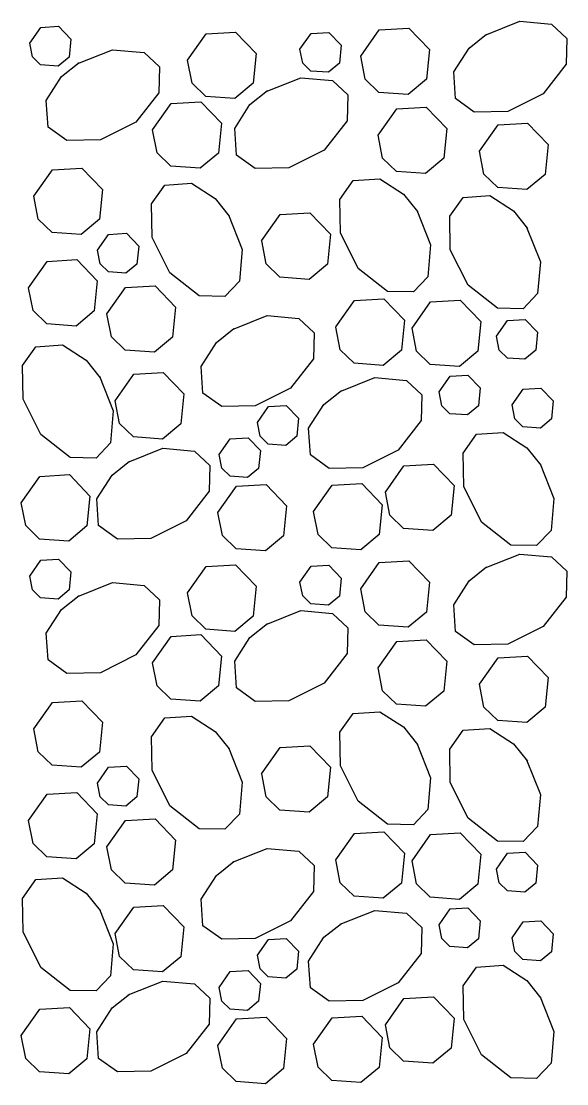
# Model space of a CAD drawing. Extents: x 636530 to 644067, y 294168 to 299122.
# Drawn here: x 639743.23 to 639763.02, y 297403.77 to 297442.28 of the extents above; entities that cross this region are included whole.
import ezdxf

# ---------------------------------------------------------------- set-up
doc = ezdxf.new("R2010")
doc.units = 0
doc.layers.add('1', color=7, linetype='Continuous')

msp = doc.modelspace()

# ---------------------------------------------------------------- linework, layer by layer
at = {"layer": '1'}
for points in [[(639743.535, 297441.488), (639743.939, 297442.062), (639744.583, 297442.099), (639745.03, 297441.635), (639744.966, 297440.984), (639744.568, 297440.653), (639743.932, 297440.699), (639743.633, 297440.99), (639743.536, 297441.488)], [(639760.054, 297441.784), (639761.312, 297442.283), (639762.467, 297442.183), (639763.016, 297441.661), (639762.999, 297440.724), (639762.165, 297439.658), (639760.877, 297439.014), (639759.663, 297438.993), (639758.98, 297439.479), (639758.915, 297440.445), (639759.47, 297441.31), (639760.105, 297441.817)], [(639749.26, 297440.874), (639749.933, 297441.831), (639751.006, 297441.892), (639751.752, 297441.118), (639751.644, 297440.034), (639750.981, 297439.483), (639749.921, 297439.56), (639749.423, 297440.043), (639749.261, 297440.874)], [(639753.339, 297441.268), (639753.743, 297441.841), (639754.387, 297441.878), (639754.835, 297441.414), (639754.77, 297440.764), (639754.372, 297440.433), (639753.736, 297440.479), (639753.437, 297440.769), (639753.34, 297441.267)], [(639755.543, 297441.02), (639756.215, 297441.976), (639757.288, 297442.037), (639758.034, 297441.264), (639757.926, 297440.18), (639757.263, 297439.628), (639756.204, 297439.705), (639755.705, 297440.188), (639755.543, 297441.02)], [(639745.277, 297440.752), (639746.535, 297441.25), (639747.69, 297441.151), (639748.239, 297440.629), (639748.222, 297439.691), (639747.388, 297438.626), (639746.101, 297437.982), (639744.887, 297437.961), (639744.204, 297438.446), (639744.139, 297439.413), (639744.693, 297440.278), (639745.328, 297440.784)], [(639752.11, 297439.735), (639753.367, 297440.234), (639754.523, 297440.134), (639755.072, 297439.612), (639755.054, 297438.674), (639754.221, 297437.609), (639752.933, 297436.965), (639751.719, 297436.944), (639751.036, 297437.429), (639750.971, 297438.396), (639751.526, 297439.261), (639752.161, 297439.767)], [(639747.995, 297438.344), (639748.668, 297439.301), (639749.741, 297439.362), (639750.487, 297438.588), (639750.379, 297437.504), (639749.716, 297436.953), (639748.656, 297437.03), (639748.158, 297437.513), (639747.996, 297438.344)], [(639756.175, 297438.157), (639756.847, 297439.113), (639757.921, 297439.174), (639758.667, 297438.401), (639758.559, 297437.317), (639757.896, 297436.765), (639756.836, 297436.842), (639756.338, 297437.325), (639756.176, 297438.157)], [(639759.851, 297437.571), (639760.523, 297438.527), (639761.596, 297438.589), (639762.342, 297437.815), (639762.234, 297436.731), (639761.571, 297436.179), (639760.512, 297436.256), (639760.013, 297436.74), (639759.851, 297437.571)], [(639743.684, 297435.945), (639744.357, 297436.901), (639745.43, 297436.962), (639746.176, 297436.189), (639746.068, 297435.105), (639745.405, 297434.553), (639744.345, 297434.63), (639743.847, 297435.114), (639743.685, 297435.945)], [(639750.741, 297435.27), (639751.24, 297434.012), (639751.14, 297432.857), (639750.618, 297432.307), (639749.681, 297432.325), (639748.616, 297433.158), (639747.972, 297434.446), (639747.95, 297435.66), (639748.436, 297436.343), (639749.403, 297436.408), (639750.267, 297435.854), (639750.774, 297435.219)], [(639757.574, 297435.432), (639758.073, 297434.175), (639757.973, 297433.019), (639757.451, 297432.47), (639756.513, 297432.488), (639755.448, 297433.321), (639754.804, 297434.609), (639754.783, 297435.823), (639755.268, 297436.506), (639756.235, 297436.571), (639757.1, 297436.017), (639757.606, 297435.382)], [(639761.56, 297434.822), (639762.058, 297433.565), (639761.959, 297432.409), (639761.437, 297431.86), (639760.499, 297431.878), (639759.434, 297432.711), (639758.79, 297433.999), (639758.769, 297435.213), (639759.254, 297435.896), (639760.221, 297435.961), (639761.086, 297435.407), (639761.592, 297434.772)], [(639751.949, 297434.318), (639752.621, 297435.275), (639753.695, 297435.336), (639754.441, 297434.562), (639754.333, 297433.478), (639753.67, 297432.927), (639752.61, 297433.003), (639752.112, 297433.487), (639751.95, 297434.318)], [(639745.994, 297433.985), (639746.398, 297434.559), (639747.042, 297434.596), (639747.489, 297434.132), (639747.425, 297433.481), (639747.027, 297433.15), (639746.391, 297433.197), (639746.092, 297433.487), (639745.995, 297433.985)], [(639743.496, 297432.624), (639744.168, 297433.58), (639745.242, 297433.642), (639745.988, 297432.868), (639745.88, 297431.784), (639745.217, 297431.232), (639744.157, 297431.309), (639743.658, 297431.793), (639743.497, 297432.624)], [(639746.337, 297431.675), (639747.009, 297432.631), (639748.082, 297432.692), (639748.829, 297431.919), (639748.721, 297430.834), (639748.058, 297430.283), (639746.998, 297430.36), (639746.499, 297430.843), (639746.337, 297431.674)], [(639754.64, 297431.201), (639755.312, 297432.157), (639756.385, 297432.218), (639757.131, 297431.445), (639757.023, 297430.361), (639756.36, 297429.809), (639755.301, 297429.886), (639754.802, 297430.369), (639754.64, 297431.2)], [(639757.405, 297431.16), (639758.077, 297432.116), (639759.151, 297432.178), (639759.897, 297431.404), (639759.789, 297430.32), (639759.126, 297429.768), (639758.066, 297429.845), (639757.568, 297430.329), (639757.406, 297431.16)], [(639750.89, 297431.113), (639752.147, 297431.612), (639753.303, 297431.512), (639753.852, 297430.99), (639753.834, 297430.052), (639753.001, 297428.987), (639751.713, 297428.343), (639750.499, 297428.322), (639749.816, 297428.807), (639749.751, 297429.774), (639750.306, 297430.639), (639750.94, 297431.145)], [(639760.464, 297430.865), (639760.867, 297431.438), (639761.512, 297431.475), (639761.959, 297431.011), (639761.894, 297430.361), (639761.497, 297430.03), (639760.861, 297430.076), (639760.561, 297430.366), (639760.464, 297430.864)], [(639746.064, 297429.413), (639746.563, 297428.156), (639746.463, 297427), (639745.941, 297426.451), (639745.004, 297426.469), (639743.938, 297427.302), (639743.295, 297428.59), (639743.273, 297429.804), (639743.759, 297430.487), (639744.726, 297430.552), (639745.59, 297429.997), (639746.097, 297429.362)], [(639746.636, 297428.528), (639747.308, 297429.485), (639748.382, 297429.546), (639749.128, 297428.772), (639749.02, 297427.688), (639748.357, 297427.137), (639747.297, 297427.213), (639746.798, 297427.697), (639746.636, 297428.528)], [(639754.791, 297428.867), (639756.049, 297429.365), (639757.204, 297429.265), (639757.754, 297428.743), (639757.736, 297427.806), (639756.903, 297426.74), (639755.615, 297426.097), (639754.401, 297426.075), (639753.718, 297426.561), (639753.653, 297427.528), (639754.207, 297428.392), (639754.842, 297428.899)], [(639758.383, 297428.847), (639758.787, 297429.421), (639759.431, 297429.458), (639759.878, 297428.993), (639759.814, 297428.343), (639759.416, 297428.012), (639758.78, 297428.058), (639758.481, 297428.348), (639758.384, 297428.847)], [(639761.031, 297428.374), (639761.435, 297428.948), (639762.079, 297428.985), (639762.527, 297428.52), (639762.462, 297427.87), (639762.064, 297427.539), (639761.428, 297427.585), (639761.129, 297427.875), (639761.032, 297428.374)], [(639751.795, 297427.744), (639752.198, 297428.318), (639752.842, 297428.354), (639753.29, 297427.89), (639753.225, 297427.24), (639752.827, 297426.909), (639752.191, 297426.955), (639751.892, 297427.245), (639751.795, 297427.744)], [(639750.408, 297426.577), (639750.811, 297427.151), (639751.455, 297427.188), (639751.903, 297426.724), (639751.838, 297426.073), (639751.44, 297425.742), (639750.804, 297425.788), (639750.505, 297426.078), (639750.408, 297426.577)], [(639762.047, 297426.241), (639762.546, 297424.983), (639762.446, 297423.828), (639761.924, 297423.279), (639760.987, 297423.296), (639759.921, 297424.13), (639759.278, 297425.418), (639759.256, 297426.631), (639759.742, 297427.315), (639760.709, 297427.379), (639761.573, 297426.825), (639762.08, 297426.19)], [(639747.106, 297426.305), (639748.364, 297426.803), (639749.519, 297426.703), (639750.068, 297426.181), (639750.05, 297425.244), (639749.217, 297424.179), (639747.929, 297423.535), (639746.715, 297423.513), (639746.032, 297423.999), (639745.967, 297424.966), (639746.522, 297425.83), (639747.157, 297426.337)], [(639756.439, 297425.216), (639757.111, 297426.173), (639758.184, 297426.234), (639758.931, 297425.46), (639758.823, 297424.376), (639758.159, 297423.825), (639757.1, 297423.902), (639756.601, 297424.385), (639756.439, 297425.216)], [(639743.229, 297424.83), (639743.901, 297425.787), (639744.975, 297425.848), (639745.721, 297425.074), (639745.613, 297423.99), (639744.95, 297423.439), (639743.89, 297423.515), (639743.391, 297423.999), (639743.23, 297424.83)], [(639753.831, 297424.515), (639754.504, 297425.471), (639755.577, 297425.533), (639756.323, 297424.759), (639756.215, 297423.675), (639755.552, 297423.123), (639754.492, 297423.2), (639753.994, 297423.684), (639753.832, 297424.515)], [(639750.363, 297424.476), (639751.035, 297425.432), (639752.109, 297425.493), (639752.855, 297424.72), (639752.747, 297423.635), (639752.084, 297423.084), (639751.024, 297423.161), (639750.525, 297423.644), (639750.364, 297424.475)], [(639760.054, 297422.47), (639761.312, 297422.968), (639762.467, 297422.869), (639763.016, 297422.347), (639762.999, 297421.409), (639762.165, 297420.344), (639760.877, 297419.7), (639759.663, 297419.679), (639758.98, 297420.164), (639758.915, 297421.131), (639759.47, 297421.996), (639760.105, 297422.502)], [(639743.535, 297422.174), (639743.939, 297422.748), (639744.583, 297422.784), (639745.03, 297422.32), (639744.966, 297421.67), (639744.568, 297421.339), (639743.932, 297421.385), (639743.633, 297421.675), (639743.536, 297422.174)], [(639749.26, 297421.56), (639749.933, 297422.516), (639751.006, 297422.578), (639751.752, 297421.804), (639751.644, 297420.72), (639750.981, 297420.168), (639749.921, 297420.245), (639749.423, 297420.729), (639749.261, 297421.56)], [(639753.339, 297421.953), (639753.743, 297422.527), (639754.387, 297422.564), (639754.835, 297422.099), (639754.77, 297421.449), (639754.372, 297421.118), (639753.736, 297421.164), (639753.437, 297421.454), (639753.34, 297421.953)], [(639755.543, 297421.705), (639756.215, 297422.662), (639757.288, 297422.723), (639758.034, 297421.949), (639757.926, 297420.865), (639757.263, 297420.314), (639756.204, 297420.39), (639755.705, 297420.874), (639755.543, 297421.705)], [(639745.277, 297421.437), (639746.535, 297421.936), (639747.69, 297421.836), (639748.239, 297421.314), (639748.222, 297420.377), (639747.388, 297419.311), (639746.101, 297418.667), (639744.887, 297418.646), (639744.204, 297419.132), (639744.139, 297420.098), (639744.693, 297420.963), (639745.328, 297421.47)], [(639752.11, 297420.421), (639753.367, 297420.919), (639754.523, 297420.819), (639755.072, 297420.297), (639755.054, 297419.36), (639754.221, 297418.295), (639752.933, 297417.651), (639751.719, 297417.629), (639751.036, 297418.115), (639750.971, 297419.082), (639751.526, 297419.946), (639752.161, 297420.453)], [(639747.995, 297419.03), (639748.668, 297419.986), (639749.741, 297420.048), (639750.487, 297419.274), (639750.379, 297418.19), (639749.716, 297417.638), (639748.656, 297417.715), (639748.158, 297418.199), (639747.996, 297419.03)], [(639756.175, 297418.842), (639756.847, 297419.799), (639757.921, 297419.86), (639758.667, 297419.086), (639758.559, 297418.002), (639757.896, 297417.451), (639756.836, 297417.527), (639756.338, 297418.011), (639756.176, 297418.842)], [(639759.851, 297418.257), (639760.523, 297419.213), (639761.596, 297419.274), (639762.342, 297418.501), (639762.234, 297417.417), (639761.571, 297416.865), (639760.512, 297416.942), (639760.013, 297417.425), (639759.851, 297418.256)], [(639743.684, 297416.63), (639744.357, 297417.587), (639745.43, 297417.648), (639746.176, 297416.874), (639746.068, 297415.79), (639745.405, 297415.239), (639744.345, 297415.315), (639743.847, 297415.799), (639743.685, 297416.63)], [(639750.741, 297415.955), (639751.24, 297414.698), (639751.14, 297413.542), (639750.618, 297412.993), (639749.681, 297413.011), (639748.616, 297413.844), (639747.972, 297415.132), (639747.95, 297416.346), (639748.436, 297417.029), (639749.403, 297417.093), (639750.267, 297416.539), (639750.774, 297415.904)], [(639757.574, 297416.118), (639758.073, 297414.86), (639757.973, 297413.705), (639757.451, 297413.156), (639756.513, 297413.173), (639755.448, 297414.007), (639754.804, 297415.295), (639754.783, 297416.508), (639755.268, 297417.192), (639756.235, 297417.256), (639757.1, 297416.702), (639757.606, 297416.067)], [(639761.56, 297415.508), (639762.058, 297414.25), (639761.959, 297413.095), (639761.437, 297412.546), (639760.499, 297412.563), (639759.434, 297413.397), (639758.79, 297414.685), (639758.769, 297415.898), (639759.254, 297416.582), (639760.221, 297416.646), (639761.086, 297416.092), (639761.592, 297415.457)], [(639751.949, 297415.004), (639752.621, 297415.96), (639753.695, 297416.021), (639754.441, 297415.248), (639754.333, 297414.164), (639753.67, 297413.612), (639752.61, 297413.689), (639752.112, 297414.172), (639751.95, 297415.004)], [(639745.994, 297414.671), (639746.398, 297415.245), (639747.042, 297415.282), (639747.489, 297414.817), (639747.425, 297414.167), (639747.027, 297413.836), (639746.391, 297413.882), (639746.092, 297414.172), (639745.995, 297414.671)], [(639743.496, 297413.31), (639744.168, 297414.266), (639745.242, 297414.327), (639745.988, 297413.554), (639745.88, 297412.469), (639745.217, 297411.918), (639744.157, 297411.995), (639743.658, 297412.478), (639743.497, 297413.309)], [(639746.337, 297412.36), (639747.009, 297413.316), (639748.082, 297413.378), (639748.829, 297412.604), (639748.721, 297411.52), (639748.058, 297410.968), (639746.998, 297411.045), (639746.499, 297411.529), (639746.337, 297412.36)], [(639754.64, 297411.886), (639755.312, 297412.843), (639756.385, 297412.904), (639757.131, 297412.13), (639757.023, 297411.046), (639756.36, 297410.495), (639755.301, 297410.571), (639754.802, 297411.055), (639754.64, 297411.886)], [(639757.405, 297411.845), (639758.077, 297412.802), (639759.151, 297412.863), (639759.897, 297412.089), (639759.789, 297411.005), (639759.126, 297410.454), (639758.066, 297410.531), (639757.568, 297411.014), (639757.406, 297411.845)], [(639750.89, 297411.799), (639752.147, 297412.297), (639753.303, 297412.197), (639753.852, 297411.675), (639753.834, 297410.738), (639753.001, 297409.673), (639751.713, 297409.029), (639750.499, 297409.007), (639749.816, 297409.493), (639749.751, 297410.46), (639750.306, 297411.324), (639750.94, 297411.831)], [(639760.464, 297411.55), (639760.867, 297412.124), (639761.512, 297412.161), (639761.959, 297411.696), (639761.894, 297411.046), (639761.497, 297410.715), (639760.861, 297410.761), (639760.561, 297411.051), (639760.464, 297411.55)], [(639746.064, 297410.099), (639746.563, 297408.841), (639746.463, 297407.686), (639745.941, 297407.137), (639745.004, 297407.154), (639743.938, 297407.988), (639743.295, 297409.275), (639743.273, 297410.489), (639743.759, 297411.172), (639744.726, 297411.237), (639745.59, 297410.683), (639746.097, 297410.048)], [(639746.636, 297409.214), (639747.308, 297410.17), (639748.382, 297410.231), (639749.128, 297409.458), (639749.02, 297408.374), (639748.357, 297407.822), (639747.297, 297407.899), (639746.798, 297408.382), (639746.636, 297409.214)], [(639758.383, 297409.532), (639758.787, 297410.106), (639759.431, 297410.143), (639759.878, 297409.679), (639759.814, 297409.028), (639759.416, 297408.697), (639758.78, 297408.744), (639758.481, 297409.034), (639758.384, 297409.532)], [(639754.791, 297409.552), (639756.049, 297410.051), (639757.204, 297409.951), (639757.754, 297409.429), (639757.736, 297408.491), (639756.903, 297407.426), (639755.615, 297406.782), (639754.401, 297406.761), (639753.718, 297407.246), (639753.653, 297408.213), (639754.207, 297409.078), (639754.842, 297409.584)], [(639761.031, 297409.06), (639761.435, 297409.633), (639762.079, 297409.67), (639762.527, 297409.206), (639762.462, 297408.556), (639762.064, 297408.225), (639761.428, 297408.271), (639761.129, 297408.561), (639761.032, 297409.059)], [(639751.795, 297408.429), (639752.198, 297409.003), (639752.842, 297409.04), (639753.29, 297408.576), (639753.225, 297407.925), (639752.827, 297407.594), (639752.191, 297407.64), (639751.892, 297407.93), (639751.795, 297408.429)], [(639750.408, 297407.263), (639750.811, 297407.837), (639751.455, 297407.873), (639751.903, 297407.409), (639751.838, 297406.759), (639751.44, 297406.428), (639750.804, 297406.474), (639750.505, 297406.764), (639750.408, 297407.263)], [(639762.047, 297406.926), (639762.546, 297405.669), (639762.446, 297404.513), (639761.924, 297403.964), (639760.987, 297403.982), (639759.921, 297404.815), (639759.278, 297406.103), (639759.256, 297407.317), (639759.742, 297408), (639760.709, 297408.065), (639761.573, 297407.511), (639762.08, 297406.876)], [(639747.106, 297406.99), (639748.364, 297407.489), (639749.519, 297407.389), (639750.068, 297406.867), (639750.05, 297405.929), (639749.217, 297404.864), (639747.929, 297404.22), (639746.715, 297404.199), (639746.032, 297404.684), (639745.967, 297405.651), (639746.522, 297406.516), (639747.157, 297407.022)], [(639756.439, 297405.902), (639757.111, 297406.858), (639758.184, 297406.92), (639758.931, 297406.146), (639758.823, 297405.062), (639758.159, 297404.51), (639757.1, 297404.587), (639756.601, 297405.071), (639756.439, 297405.902)], [(639743.229, 297405.516), (639743.901, 297406.472), (639744.975, 297406.533), (639745.721, 297405.76), (639745.613, 297404.676), (639744.95, 297404.124), (639743.89, 297404.201), (639743.391, 297404.684), (639743.23, 297405.516)], [(639750.363, 297405.161), (639751.035, 297406.117), (639752.109, 297406.179), (639752.855, 297405.405), (639752.747, 297404.321), (639752.084, 297403.769), (639751.024, 297403.846), (639750.525, 297404.33), (639750.364, 297405.161)], [(639753.831, 297405.201), (639754.504, 297406.157), (639755.577, 297406.218), (639756.323, 297405.445), (639756.215, 297404.36), (639755.552, 297403.809), (639754.492, 297403.886), (639753.994, 297404.369), (639753.832, 297405.2)]]:
    msp.add_lwpolyline(points, dxfattribs=at)

doc.saveas('drawing.dxf')
